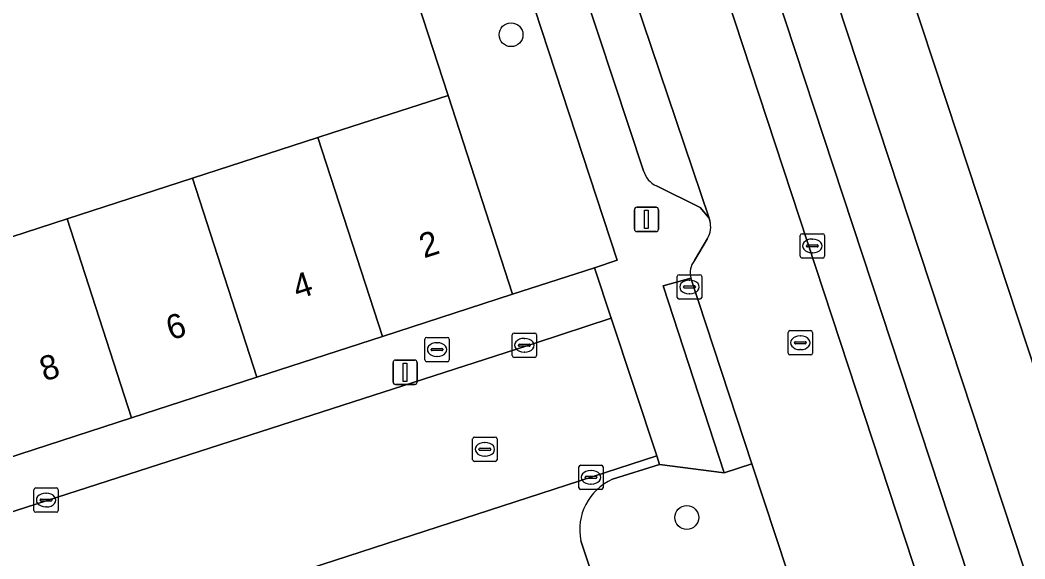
# Model space of a CAD drawing. Extents: x 159371 to 159986, y 382987 to 383597.
# Drawn here: x 159551.69 to 159592.93, y 383297.86 to 383319.96 of the extents above; entities that cross this region are included whole.
import ezdxf

# ---------------------------------------------------------------- set-up
doc = ezdxf.new("R2010")
doc.units = 0
for name, color, linetype in [('IMGEO_Boom', 7, 'Continuous'), ('IMGEO_Brandkraan', 7, 'Continuous'), ('IMGEO_Erf', 7, 'Continuous'), ('IMGEO_Groenvoorziening', 7, 'Continuous'), ('IMGEO_Kolk', 7, 'Continuous'), ('IMGEO_Lichtmast', 7, 'Continuous'), ('IMGEO_Pand', 7, 'Continuous'), ('IMGEO_Pand_nummerreeks', 7, 'Continuous'), ('IMGEO_Parkeervlak_open', 7, 'Continuous'), ('IMGEO_Rijbaan_lokaal_open', 7, 'Continuous'), ('IMGEO_Rioolput', 7, 'Continuous'), ('IMGEO_Voetpad_open', 7, 'Continuous')]:
    doc.layers.add(name, color=color, linetype=linetype)

msp = doc.modelspace()

# ---------------------------------------------------------------- linework, layer by layer
at = {"layer": 'IMGEO_Boom'}
for centre in [(159571.842, 383319.363), (159579.055, 383299.558)]:
    msp.add_circle(centre, 0.489, dxfattribs=at)
at = {"layer": 'IMGEO_Brandkraan'}
for p, q in [((159568.307, 383306.021), (159568.307, 383306.873)), ((159568.382, 383306.947), (159569.234, 383306.947)), ((159569.308, 383306.873), (159569.308, 383306.021)), ((159568.566, 383306.441), (159568.566, 383306.453)), ((159569.004, 383306.404), (159568.606, 383306.404)), ((159568.609, 383306.49), (159569.007, 383306.49)), ((159568.795, 383306.727), (159568.82, 383306.727)), ((159569.05, 383306.453), (159569.05, 383306.441)), ((159568.818, 383306.167), (159568.793, 383306.167)), ((159569.234, 383305.947), (159568.382, 383305.947))]:
    msp.add_line(p, q, dxfattribs=at)
for points in [[(159568.307, 383306.021), (159568.307, 383306.873)], [(159568.382, 383306.947), (159569.234, 383306.947)], [(159569.308, 383306.873), (159569.308, 383306.021)], [(159569.234, 383305.947), (159568.382, 383305.947)]]:
    msp.add_lwpolyline(points, dxfattribs=at)
for centre, radius, start, end in [((159568.384, 383306.871), 0.0765, 91.552, 178.448), ((159568.384, 383306.871), 0.0765, 91.552, 178.448), ((159569.232, 383306.871), 0.0765, 1.552, 88.448), ((159569.232, 383306.871), 0.0765, 1.552, 88.448), ((159568.606, 383306.45), 0.0403, 85.8775, 175.7526), ((159568.603, 383306.44), 0.0366, 178.938, 274.7102), ((159569.007, 383306.447), 0.043, 264.8664, 352.4533), ((159569.011, 383306.452), 0.0386, 1.7309, 96.639), ((159568.384, 383306.023), 0.0765, 181.552, 268.448), ((159568.384, 383306.023), 0.0765, 181.552, 268.448), ((159569.232, 383306.023), 0.0765, 271.552, 358.448), ((159569.232, 383306.023), 0.0765, 271.552, 358.448)]:
    msp.add_arc(centre, radius, start, end, dxfattribs=at)
for centre, major_axis, ratio, start_param, end_param in [((159568.794, 383306.447), (-0.387, 0.002), 0.722429, 4.712389, 7.853982), ((159568.819, 383306.447), (-0.39, 0.002), 0.717154, 1.570796, 4.712389)]:
    msp.add_ellipse(centre, major_axis=major_axis, ratio=ratio, start_param=start_param, end_param=end_param, dxfattribs=at)
at = {"layer": 'IMGEO_Erf'}
for points in [[(159581.139, 383342.617), (159578.288, 383351.261), (159577.69, 383353.073), (159579.51, 383353.671), (159580.452, 383352.183), (159581.107, 383352.399), (159579.416, 383357.527), (159573.702, 383355.642), (159595.869, 383288.453), (159597.121, 383288.896), (159597.511, 383289.099), (159594.186, 383298.625), (159595.555, 383299.1), (159595.048, 383300.613)], [(159638.001, 383320.394), (159611.994, 383311.273), (159611.905, 383311.499), (159602.997, 383308.531), (159593.432, 383305.343), (159590.192, 383315.167), (159587.154, 383324.378), (159584.139, 383333.52), (159581.139, 383342.617)]]:
    msp.add_lwpolyline(points, dxfattribs=at)
msp.add_lwpolyline([(159558.763, 383313.472), (159563.918, 383315.141), (159564.507, 383315.332), (159569.263, 383316.872), (159566.789, 383324.468), (159563.916, 383323.538), (159563.201, 383325.724), (159527.495, 383314.182), (159524.644, 383313.247), (159521.765, 383312.303), (159519.344, 383311.509), (159522.517, 383301.734), (159527.826, 383303.453), (159526.665, 383307.041), (159531.993, 383308.766), (159533.154, 383305.179), (159538.113, 383306.785), (159537.132, 383309.814), (159542.289, 383311.484), (159543.269, 383308.455), (159548.443, 383310.13), (159553.618, 383311.806)], close=True, dxfattribs=at)
at = {"layer": 'IMGEO_Groenvoorziening'}
msp.add_lwpolyline([(159570.274, 383328.182), (159568.851, 383327.723), (159566.082, 383326.666), (159566.789, 383324.468), (159569.263, 383316.872), (159571.909, 383308.713), (159575.265, 383309.805), (159576.204, 383310.11)], close=True, dxfattribs=at)
at = {"layer": 'IMGEO_Kolk'}
for p, q in [((159583.712, 383310.272), (159583.712, 383311.124)), ((159583.787, 383311.198), (159584.639, 383311.198)), ((159584.2, 383310.978), (159584.225, 383310.978)), ((159584.713, 383311.124), (159584.713, 383310.272)), ((159583.971, 383310.692), (159583.971, 383310.704)), ((159584.409, 383310.655), (159584.011, 383310.655)), ((159584.014, 383310.741), (159584.412, 383310.741)), ((159584.455, 383310.704), (159584.455, 383310.692)), ((159584.639, 383310.198), (159583.787, 383310.198)), ((159584.223, 383310.418), (159584.198, 383310.418)), ((159578.666, 383308.588), (159578.666, 383309.44)), ((159578.741, 383309.514), (159579.593, 383309.514)), ((159579.154, 383309.294), (159579.179, 383309.294)), ((159579.667, 383309.44), (159579.667, 383308.588)), ((159578.925, 383309.008), (159578.925, 383309.02)), ((159579.363, 383308.971), (159578.965, 383308.971)), ((159578.968, 383309.057), (159579.366, 383309.057)), ((159579.409, 383309.02), (159579.409, 383309.008)), ((159579.593, 383308.514), (159578.741, 383308.514)), ((159579.177, 383308.734), (159579.152, 383308.734)), ((159571.891, 383306.197), (159571.891, 383307.049)), ((159571.966, 383307.123), (159572.818, 383307.123)), ((159572.379, 383306.903), (159572.404, 383306.903)), ((159572.892, 383307.049), (159572.892, 383306.197)), ((159572.15, 383306.617), (159572.15, 383306.629)), ((159572.588, 383306.58), (159572.19, 383306.58)), ((159572.193, 383306.666), (159572.591, 383306.666)), ((159572.634, 383306.629), (159572.634, 383306.617)), ((159572.818, 383306.123), (159571.966, 383306.123)), ((159572.402, 383306.343), (159572.377, 383306.343)), ((159574.624, 383300.779), (159574.624, 383301.631)), ((159574.699, 383301.705), (159575.551, 383301.705)), ((159575.112, 383301.485), (159575.137, 383301.485)), ((159575.625, 383301.631), (159575.625, 383300.779)), ((159574.883, 383301.199), (159574.883, 383301.211)), ((159575.321, 383301.162), (159574.923, 383301.162)), ((159574.926, 383301.248), (159575.324, 383301.248)), ((159575.367, 383301.211), (159575.367, 383301.199)), ((159552.258, 383299.845), (159552.258, 383300.697)), ((159552.333, 383300.771), (159553.185, 383300.771)), ((159553.259, 383300.697), (159553.259, 383299.845)), ((159575.551, 383300.705), (159574.699, 383300.705)), ((159575.135, 383300.925), (159575.11, 383300.925)), ((159552.517, 383300.265), (159552.517, 383300.277)), ((159552.955, 383300.228), (159552.557, 383300.228)), ((159552.56, 383300.314), (159552.958, 383300.314)), ((159552.746, 383300.551), (159552.771, 383300.551)), ((159553.001, 383300.277), (159553.001, 383300.265)), ((159552.769, 383299.991), (159552.744, 383299.991)), ((159553.185, 383299.771), (159552.333, 383299.771))]:
    msp.add_line(p, q, dxfattribs=at)
for points in [[(159583.712, 383310.272), (159583.712, 383311.124)], [(159583.787, 383311.198), (159584.639, 383311.198)], [(159584.713, 383311.124), (159584.713, 383310.272)], [(159584.639, 383310.198), (159583.787, 383310.198)], [(159578.666, 383308.588), (159578.666, 383309.44)], [(159578.741, 383309.514), (159579.593, 383309.514)], [(159579.667, 383309.44), (159579.667, 383308.588)], [(159579.593, 383308.514), (159578.741, 383308.514)], [(159571.891, 383306.197), (159571.891, 383307.049)], [(159571.966, 383307.123), (159572.818, 383307.123)], [(159572.892, 383307.049), (159572.892, 383306.197)], [(159572.818, 383306.123), (159571.966, 383306.123)], [(159574.624, 383300.779), (159574.624, 383301.631)], [(159574.699, 383301.705), (159575.551, 383301.705)], [(159575.625, 383301.631), (159575.625, 383300.779)], [(159552.258, 383299.845), (159552.258, 383300.697)], [(159552.333, 383300.771), (159553.185, 383300.771)], [(159553.259, 383300.697), (159553.259, 383299.845)], [(159575.551, 383300.705), (159574.699, 383300.705)], [(159553.185, 383299.771), (159552.333, 383299.771)]]:
    msp.add_lwpolyline(points, dxfattribs=at)
for centre, radius, start, end in [((159583.789, 383311.122), 0.0765, 91.552, 178.448), ((159583.789, 383311.122), 0.0765, 91.552, 178.448), ((159584.637, 383311.122), 0.0765, 1.552, 88.448), ((159584.637, 383311.122), 0.0765, 1.552, 88.448), ((159584.011, 383310.701), 0.0403, 85.8775, 175.7526), ((159584.008, 383310.691), 0.0366, 178.938, 274.7102), ((159584.412, 383310.698), 0.043, 264.8664, 352.4533), ((159584.416, 383310.703), 0.0386, 1.7309, 96.639), ((159583.789, 383310.274), 0.0765, 181.552, 268.448), ((159583.789, 383310.274), 0.0765, 181.552, 268.448), ((159584.637, 383310.274), 0.0765, 271.552, 358.448), ((159584.637, 383310.274), 0.0765, 271.552, 358.448), ((159578.743, 383309.438), 0.0765, 91.552, 178.448), ((159578.743, 383309.438), 0.0765, 91.552, 178.448), ((159579.591, 383309.438), 0.0765, 1.552, 88.448), ((159579.591, 383309.438), 0.0765, 1.552, 88.448), ((159578.965, 383309.017), 0.0403, 85.8775, 175.7526), ((159578.962, 383309.007), 0.0366, 178.938, 274.7102), ((159579.366, 383309.014), 0.043, 264.8664, 352.4533), ((159579.37, 383309.019), 0.0386, 1.7309, 96.639), ((159578.743, 383308.59), 0.0765, 181.552, 268.448), ((159578.743, 383308.59), 0.0765, 181.552, 268.448), ((159579.591, 383308.59), 0.0765, 271.552, 358.448), ((159579.591, 383308.59), 0.0765, 271.552, 358.448), ((159571.968, 383307.047), 0.0765, 91.552, 178.448), ((159571.968, 383307.047), 0.0765, 91.552, 178.448), ((159572.816, 383307.047), 0.0765, 1.552, 88.448), ((159572.816, 383307.047), 0.0765, 1.552, 88.448), ((159572.19, 383306.626), 0.0403, 85.8775, 175.7526), ((159572.187, 383306.616), 0.0366, 178.938, 274.7102), ((159572.591, 383306.623), 0.043, 264.8664, 352.4533), ((159572.595, 383306.628), 0.0386, 1.7309, 96.639), ((159571.968, 383306.199), 0.0765, 181.552, 268.448), ((159571.968, 383306.199), 0.0765, 181.552, 268.448), ((159572.816, 383306.199), 0.0765, 271.552, 358.448), ((159572.816, 383306.199), 0.0765, 271.552, 358.448), ((159574.701, 383301.629), 0.0765, 91.552, 178.448), ((159574.701, 383301.629), 0.0765, 91.552, 178.448), ((159575.549, 383301.629), 0.0765, 1.552, 88.448), ((159575.549, 383301.629), 0.0765, 1.552, 88.448), ((159574.923, 383301.208), 0.0403, 85.8775, 175.7526), ((159574.92, 383301.198), 0.0366, 178.938, 274.7102), ((159575.324, 383301.205), 0.043, 264.8664, 352.4533), ((159575.328, 383301.21), 0.0386, 1.7309, 96.639), ((159552.335, 383300.695), 0.0765, 91.552, 178.448), ((159552.335, 383300.695), 0.0765, 91.552, 178.448), ((159553.183, 383300.695), 0.0765, 1.552, 88.448), ((159553.183, 383300.695), 0.0765, 1.552, 88.448), ((159574.701, 383300.781), 0.0765, 181.552, 268.448), ((159574.701, 383300.781), 0.0765, 181.552, 268.448), ((159575.549, 383300.781), 0.0765, 271.552, 358.448), ((159575.549, 383300.781), 0.0765, 271.552, 358.448), ((159552.557, 383300.274), 0.0403, 85.8775, 175.7526), ((159552.554, 383300.264), 0.0366, 178.938, 274.7102), ((159552.958, 383300.271), 0.043, 264.8664, 352.4533), ((159552.962, 383300.276), 0.0386, 1.7309, 96.639), ((159552.335, 383299.847), 0.0765, 181.552, 268.448), ((159552.335, 383299.847), 0.0765, 181.552, 268.448), ((159553.183, 383299.847), 0.0765, 271.552, 358.448), ((159553.183, 383299.847), 0.0765, 271.552, 358.448)]:
    msp.add_arc(centre, radius, start, end, dxfattribs=at)
for centre, major_axis, ratio, start_param, end_param in [((159584.199, 383310.698), (-0.387, 0.002), 0.722429, 4.712389, 7.853982), ((159584.224, 383310.698), (-0.39, 0.002), 0.717154, 1.570796, 4.712389), ((159579.153, 383309.014), (-0.387, 0.002), 0.722429, 4.712389, 7.853982), ((159579.178, 383309.014), (-0.39, 0.002), 0.717154, 1.570796, 4.712389), ((159572.378, 383306.623), (-0.387, 0.002), 0.722429, 4.712389, 7.853982), ((159572.403, 383306.623), (-0.39, 0.002), 0.717154, 1.570796, 4.712389), ((159575.111, 383301.205), (-0.387, 0.002), 0.722429, 4.712389, 7.853982), ((159575.136, 383301.205), (-0.39, 0.002), 0.717154, 1.570796, 4.712389), ((159552.745, 383300.271), (-0.387, 0.002), 0.722429, 4.712389, 7.853982), ((159552.77, 383300.271), (-0.39, 0.002), 0.717154, 1.570796, 4.712389)]:
    msp.add_ellipse(centre, major_axis=major_axis, ratio=ratio, start_param=start_param, end_param=end_param, dxfattribs=at)
at = {"layer": 'IMGEO_Lichtmast'}
for p, q in [((159576.904, 383311.385), (159576.904, 383312.185)), ((159576.904, 383312.185), (159576.904, 383311.385)), ((159577.004, 383312.285), (159577.794, 383312.285)), ((159577.794, 383312.285), (159577.004, 383312.285)), ((159577.894, 383312.185), (159577.894, 383311.385)), ((159577.894, 383311.385), (159577.894, 383312.185)), ((159577.794, 383311.285), (159577.004, 383311.285)), ((159577.004, 383311.285), (159577.794, 383311.285)), ((159567.099, 383306.014), (159567.889, 383306.014)), ((159567.889, 383306.014), (159567.099, 383306.014)), ((159566.999, 383305.114), (159566.999, 383305.914)), ((159566.999, 383305.914), (159566.999, 383305.114)), ((159567.989, 383305.914), (159567.989, 383305.114)), ((159567.989, 383305.114), (159567.989, 383305.914)), ((159567.889, 383305.014), (159567.099, 383305.014)), ((159567.099, 383305.014), (159567.889, 383305.014))]:
    msp.add_line(p, q, dxfattribs=at)
for points in [[(159577.324, 383312.16), (159577.474, 383312.16), (159577.474, 383311.41), (159577.324, 383311.41), (159577.324, 383312.16)], [(159567.419, 383305.889), (159567.569, 383305.889), (159567.569, 383305.139), (159567.419, 383305.139), (159567.419, 383305.889)]]:
    msp.add_lwpolyline(points, dxfattribs=at)
for centre, start, end in [((159577.004, 383312.185), 90, 180), ((159577.004, 383312.185), 90, 180), ((159577.794, 383312.185), 0, 90), ((159577.794, 383312.185), 360, 90), ((159577.004, 383311.385), 180, 270), ((159577.004, 383311.385), 180, 270), ((159577.794, 383311.385), 270, 0), ((159577.794, 383311.385), 270, 0), ((159567.099, 383305.914), 90, 180), ((159567.099, 383305.914), 90, 180), ((159567.889, 383305.914), 0, 90), ((159567.889, 383305.914), 360, 90), ((159567.099, 383305.114), 180, 270), ((159567.099, 383305.114), 180, 270), ((159567.889, 383305.114), 270, 0), ((159567.889, 383305.114), 270, 0)]:
    msp.add_arc(centre, 0.1, start, end, dxfattribs=at)
at = {"layer": 'IMGEO_Pand'}
msp.add_lwpolyline([(159595.156, 383337.009), (159592.2, 383336.073), (159590.153, 383342.536), (159593.108, 383343.471), (159592.262, 383346.14), (159589.306, 383345.204), (159587.314, 383351.496), (159588.744, 383351.948), (159588.044, 383354.159), (159587.953, 383354.448), (159578.288, 383351.261), (159581.139, 383342.617), (159584.139, 383333.52), (159587.154, 383324.378), (159590.192, 383315.167), (159593.432, 383305.343)], dxfattribs=at)
for points in [[(159566.56, 383306.979), (159571.909, 383308.713), (159569.263, 383316.872), (159564.507, 383315.332), (159563.918, 383315.141)], [(159566.56, 383306.979), (159563.918, 383315.141), (159558.763, 383313.472), (159561.405, 383305.308)], [(159556.261, 383303.641), (159561.405, 383305.308), (159558.763, 383313.472), (159553.618, 383311.806)], [(159556.261, 383303.641), (159553.618, 383311.806), (159548.443, 383310.13), (159551.086, 383301.963)]]:
    msp.add_lwpolyline(points, close=True, dxfattribs=at)
at = {"layer": 'IMGEO_Parkeervlak_open'}
for points in [[(159548.98, 383417.076), (159565.882, 383365.966), (159567.018, 383362.457), (159577.211, 383331.524), (159578.358, 383328.035), (159589.681, 383293.637)], [(159590.619, 383297.142), (159551.811, 383414.828)], [(159577.808, 383313.161), (159579.599, 383312.276), (159579.969, 383311.833), (159574.888, 383326.906), (159573.85, 383330.431), (159571.401, 383337.809)], [(159570.55, 383334.129), (159577.282, 383313.777)], [(159576.008, 383301.124), (159577.937, 383301.725), (159577.82, 383302.082), (159554.057, 383294.368), (159555.605, 383289.642), (159568.834, 383293.928), (159575.546, 383296.103), (159574.713, 383298.601)]]:
    msp.add_lwpolyline(points, dxfattribs=at)
for centre, radius, start, end in [((159578.198, 383314.026), 0.949, 195.2252, 245.7626), ((159576.91, 383299.067), 2.246, 113.6763, 191.9828)]:
    msp.add_arc(centre, radius, start, end, dxfattribs=at)
at = {"layer": 'IMGEO_Rijbaan_lokaal_open'}
for points in [[(159590.665, 383290.654), (159589.681, 383293.637), (159578.358, 383328.035), (159574.888, 383326.906), (159579.969, 383311.833), (159580.004, 383311.729)], [(159579.909, 383311.002), (159579.367, 383310.098)], [(159579.223, 383309.377), (159581.731, 383301.756), (159585.641, 383289.914)]]:
    msp.add_lwpolyline(points, dxfattribs=at)
for points in [[(159579.223, 383309.377), (159578.087, 383309.067), (159580.597, 383301.394), (159581.731, 383301.756)], [(159577.82, 383302.082), (159575.958, 383307.741), (159572.877, 383306.719), (159544.818, 383297.679), (159546.61, 383292.003), (159551.485, 383293.583), (159554.057, 383294.368)]]:
    msp.add_lwpolyline(points, close=True, dxfattribs=at)
for centre, radius, start, end in [((159579.094, 383311.478), 0.944, 329.6969, 15.4133), ((159580.007, 383309.595), 0.814, 141.8515, 195.5592)]:
    msp.add_arc(centre, radius, start, end, dxfattribs=at)
at = {"layer": 'IMGEO_Rioolput'}
for p, q in [((159583.217, 383306.298), (159583.217, 383307.15)), ((159583.292, 383307.224), (159584.144, 383307.224)), ((159583.705, 383307.004), (159583.73, 383307.004)), ((159584.218, 383307.15), (159584.218, 383306.298)), ((159583.476, 383306.718), (159583.476, 383306.73)), ((159583.914, 383306.681), (159583.516, 383306.681)), ((159583.519, 383306.767), (159583.917, 383306.767)), ((159583.728, 383306.444), (159583.703, 383306.444)), ((159583.96, 383306.73), (159583.96, 383306.718)), ((159584.144, 383306.224), (159583.292, 383306.224)), ((159570.267, 383301.929), (159570.267, 383302.781)), ((159570.342, 383302.855), (159571.194, 383302.855)), ((159571.268, 383302.781), (159571.268, 383301.929)), ((159570.526, 383302.349), (159570.526, 383302.361)), ((159570.964, 383302.312), (159570.566, 383302.312)), ((159570.569, 383302.398), (159570.967, 383302.398)), ((159570.755, 383302.635), (159570.78, 383302.635)), ((159571.01, 383302.361), (159571.01, 383302.349)), ((159570.778, 383302.075), (159570.753, 383302.075)), ((159571.194, 383301.855), (159570.342, 383301.855))]:
    msp.add_line(p, q, dxfattribs=at)
for points in [[(159583.217, 383306.298), (159583.217, 383307.15)], [(159583.292, 383307.224), (159584.144, 383307.224)], [(159584.218, 383307.15), (159584.218, 383306.298)], [(159584.144, 383306.224), (159583.292, 383306.224)], [(159570.267, 383301.929), (159570.267, 383302.781)], [(159570.342, 383302.855), (159571.194, 383302.855)], [(159571.268, 383302.781), (159571.268, 383301.929)], [(159571.194, 383301.855), (159570.342, 383301.855)]]:
    msp.add_lwpolyline(points, dxfattribs=at)
for centre, radius, start, end in [((159583.294, 383307.148), 0.0765, 91.552, 178.448), ((159583.294, 383307.148), 0.0765, 91.552, 178.448), ((159584.142, 383307.148), 0.0765, 1.552, 88.448), ((159584.142, 383307.148), 0.0765, 1.552, 88.448), ((159583.516, 383306.727), 0.0403, 85.8775, 175.7526), ((159583.513, 383306.717), 0.0366, 178.938, 274.7102), ((159583.917, 383306.724), 0.043, 264.8664, 352.4533), ((159583.921, 383306.729), 0.0386, 1.7309, 96.639), ((159583.294, 383306.3), 0.0765, 181.552, 268.448), ((159583.294, 383306.3), 0.0765, 181.552, 268.448), ((159584.142, 383306.3), 0.0765, 271.552, 358.448), ((159584.142, 383306.3), 0.0765, 271.552, 358.448), ((159570.344, 383302.779), 0.0765, 91.552, 178.448), ((159570.344, 383302.779), 0.0765, 91.552, 178.448), ((159571.192, 383302.779), 0.0765, 1.552, 88.448), ((159571.192, 383302.779), 0.0765, 1.552, 88.448), ((159570.566, 383302.358), 0.0403, 85.8775, 175.7526), ((159570.563, 383302.348), 0.0366, 178.938, 274.7102), ((159570.967, 383302.355), 0.043, 264.8664, 352.4533), ((159570.971, 383302.36), 0.0386, 1.7309, 96.639), ((159570.344, 383301.931), 0.0765, 181.552, 268.448), ((159570.344, 383301.931), 0.0765, 181.552, 268.448), ((159571.192, 383301.931), 0.0765, 271.552, 358.448), ((159571.192, 383301.931), 0.0765, 271.552, 358.448)]:
    msp.add_arc(centre, radius, start, end, dxfattribs=at)
for centre, major_axis, ratio, start_param, end_param in [((159583.704, 383306.724), (-0.387, 0.002), 0.722429, 4.712389, 7.853982), ((159583.729, 383306.724), (-0.39, 0.002), 0.717154, 1.570796, 4.712389), ((159570.754, 383302.355), (-0.387, 0.002), 0.722429, 4.712389, 7.853982), ((159570.779, 383302.355), (-0.39, 0.002), 0.717154, 1.570796, 4.712389)]:
    msp.add_ellipse(centre, major_axis=major_axis, ratio=ratio, start_param=start_param, end_param=end_param, dxfattribs=at)
at = {"layer": 'IMGEO_Voetpad_open'}
for points in [[(159598.195, 383286.558), (159597.121, 383288.896), (159595.869, 383288.453), (159573.702, 383355.642), (159573.212, 383357.128), (159552.893, 383418.717), (159550.034, 383426.54)], [(159551.811, 383414.828), (159590.619, 383297.142)], [(159577.282, 383313.777), (159570.55, 383334.129), (159570.417, 383334.085), (159568.338, 383340.333), (159568.485, 383340.382), (159565.07, 383350.744), (159563.913, 383350.383), (159562.633, 383354.372), (159563.782, 383354.738), (159562.236, 383359.39), (159562.079, 383359.344), (159560.01, 383365.606), (159560.148, 383365.681), (159556.886, 383375.638), (159556.753, 383375.594), (159554.674, 383381.807), (159554.805, 383381.855), (159551.719, 383391.29), (159551.559, 383391.28), (159549.581, 383397.227), (159549.729, 383397.276), (159544.704, 383412.493)], [(159547.589, 383396.721), (159560.347, 383358.252), (159569.798, 383329.624), (159570.274, 383328.182), (159576.204, 383310.11), (159575.265, 383309.805), (159575.958, 383307.741), (159577.82, 383302.082), (159577.937, 383301.725), (159580.597, 383301.394), (159578.087, 383309.067), (159579.223, 383309.377)], [(159580.004, 383311.729), (159579.969, 383311.833), (159579.599, 383312.276), (159577.808, 383313.161)], [(159579.367, 383310.098), (159579.909, 383311.002)], [(159572.877, 383306.719), (159575.958, 383307.741), (159575.265, 383309.805), (159571.909, 383308.713), (159566.56, 383306.979), (159561.405, 383305.308), (159556.261, 383303.641), (159551.086, 383301.963), (159545.913, 383300.286), (159540.758, 383298.615), (159535.641, 383296.956), (159530.505, 383295.292), (159525.157, 383293.558), (159524.379, 383292.528)], [(159527.767, 383292.186), (159541.44, 383296.591), (159544.818, 383297.679), (159572.877, 383306.719)], [(159585.641, 383289.914), (159581.731, 383301.756), (159580.597, 383301.394), (159577.937, 383301.725), (159576.008, 383301.124)], [(159574.713, 383298.601), (159575.546, 383296.103), (159568.834, 383293.928), (159570.124, 383289.948), (159571.843, 383284.598), (159573.492, 383279.466), (159575.151, 383274.304), (159576.801, 383269.171), (159578.456, 383264.019), (159580.121, 383258.838), (159581.789, 383253.648), (159582.961, 383250), (159583.444, 383248.497), (159585.097, 383243.354), (159586.752, 383238.201), (159588.402, 383233.069), (159590.116, 383227.736), (159591.966, 383222.185), (159592.24, 383219.664)]]:
    msp.add_lwpolyline(points, dxfattribs=at)
for centre, radius, start, end in [((159578.198, 383314.026), 0.949, 195.2252, 245.7626), ((159579.094, 383311.478), 0.944, 329.6969, 15.4133), ((159580.007, 383309.595), 0.814, 141.8515, 195.5592), ((159576.91, 383299.067), 2.246, 113.6763, 191.9828)]:
    msp.add_arc(centre, radius, start, end, dxfattribs=at)

# ---------------------------------------------------------------- texts
at = {"layer": 'IMGEO_Pand_nummerreeks'}
for s, p in [('2', (159568.27, 383310.183)), ('4', (159563.078, 383308.499)), ('6', (159557.883, 383306.815)), ('8', (159552.692, 383305.132))]:
    msp.add_text(s, height=1, rotation=17.9605, dxfattribs=at).set_placement(p)

doc.saveas('drawing.dxf')
